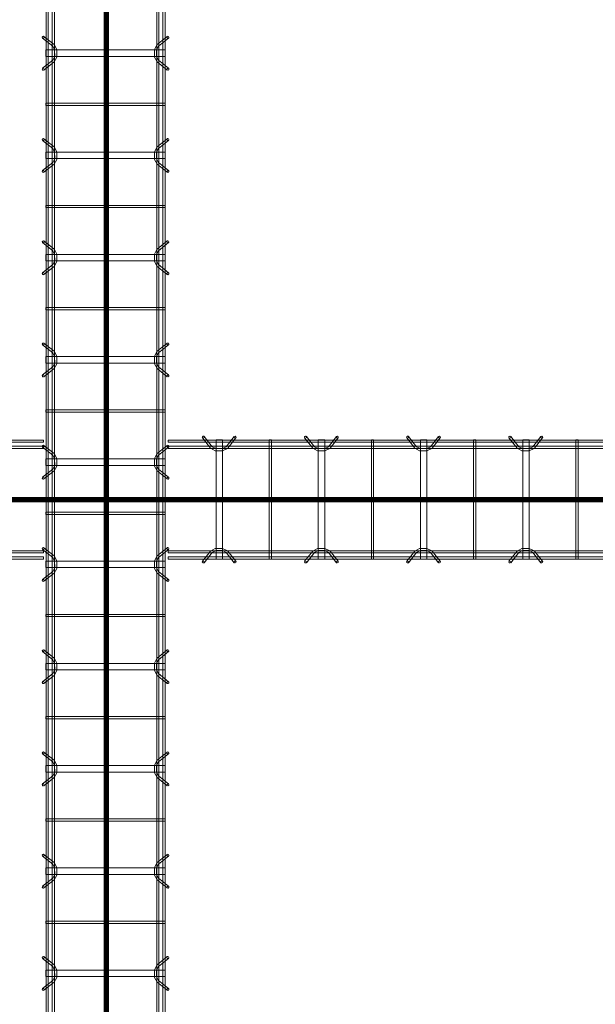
# Model space of a CAD drawing. Header units: inches. Extents: x -4136 to 1945, y -6639 to 12387.
# Tile 496 of 656: x -2069 to -2001, y 11068 to 11183. Entities that reach past the tile are written whole.
import ezdxf

# ---------------------------------------------------------------- set-up
doc = ezdxf.new("R2010")
doc.units = ezdxf.units.IN
doc.header["$MEASUREMENT"] = 0
doc.layers.add('A-GENM', color=7, linetype='Continuous', lineweight=9)
doc.layers.add('S-BEAM', color=7, linetype='Continuous', lineweight=9)

# ---------------------------------------------------------------- blocks, each defined once
blk = doc.blocks.new('Dowel bar assembly - Dowel bar assembly-669756-SLAB ON GROUND JOINTS')
at = {"layer": 'S-BEAM', "color": 253, "true_color": 0xaaaaaa}
for p, q in [((1169.18, 1.19), (1168.23, 2.39)), ((1171.76, 2.39), (1170.81, 1.19)), ((1181.18, 1.19), (1180.23, 2.39)), ((1183.76, 2.39), (1182.81, 1.19)), ((1193.18, 1.19), (1192.23, 2.39)), ((1195.76, 2.39), (1194.81, 1.19)), ((1205.18, 1.19), (1204.23, 2.39)), ((1207.76, 2.39), (1206.81, 1.19)), ((1217.18, 1.19), (1216.23, 2.39)), ((1219.76, 2.39), (1218.81, 1.19)), ((1229.18, 1.19), (1228.23, 2.39)), ((1231.76, 2.39), (1230.81, 1.19)), ((1241.18, 1.19), (1240.23, 2.39)), ((1243.76, 2.39), (1242.81, 1.19)), ((1253.18, 1.19), (1252.23, 2.39)), ((1255.76, 2.39), (1254.81, 1.19)), ((1265.18, 1.19), (1264.23, 2.39)), ((1267.76, 2.39), (1266.81, 1.19)), ((1277.18, 1.19), (1276.23, 2.39)), ((1279.76, 2.39), (1278.81, 1.19)), ((2175, 1.98), (0, 1.98)), ((0, 1.72), (2175, 1.72)), ((2175, 1.25), (0, 1.25)), ((1168.02, 2.23), (1168.97, 1.03)), ((1169.62, 1.99), (1169.62, -12.01)), ((1170.38, 1.99), (1169.62, 1.99)), ((1169.62, 1.99), (1170.38, 1.99)), ((1170.38, -12.01), (1170.38, 1.99)), ((1171.01, 1.03), (1171.96, 2.23)), ((1175.87, 1.99), (1175.87, -12.01)), ((1176.13, 1.99), (1175.87, 1.99)), ((1175.87, 1.99), (1176.13, 1.99)), ((1176.13, -12.01), (1176.13, 1.99)), ((1180.02, 2.23), (1180.97, 1.03)), ((1181.62, 1.99), (1181.62, -12.01)), ((1182.38, 1.99), (1181.62, 1.99)), ((1181.62, 1.99), (1182.38, 1.99)), ((1182.38, -12.01), (1182.38, 1.99)), ((1183.01, 1.03), (1183.96, 2.23)), ((1187.87, 1.99), (1187.87, -12.01)), ((1188.13, 1.99), (1187.87, 1.99)), ((1187.87, 1.99), (1188.13, 1.99)), ((1188.13, -12.01), (1188.13, 1.99)), ((1192.02, 2.23), (1192.97, 1.03)), ((1193.62, 1.99), (1193.62, -12.01)), ((1194.38, 1.99), (1193.62, 1.99)), ((1193.62, 1.99), (1194.38, 1.99)), ((1194.38, -12.01), (1194.38, 1.99)), ((1195.01, 1.03), (1195.96, 2.23)), ((1199.87, 1.99), (1199.87, -12.01)), ((1200.13, 1.99), (1199.87, 1.99)), ((1199.87, 1.99), (1200.13, 1.99)), ((1200.13, -12.01), (1200.13, 1.99)), ((1204.02, 2.23), (1204.97, 1.03)), ((1205.62, 1.99), (1205.62, -12.01)), ((1206.38, 1.99), (1205.62, 1.99)), ((1205.62, 1.99), (1206.38, 1.99)), ((1206.38, -12.01), (1206.38, 1.99)), ((1207.01, 1.03), (1207.96, 2.23)), ((1211.87, 1.99), (1211.87, -12.01)), ((1212.13, 1.99), (1211.87, 1.99)), ((1211.87, 1.99), (1212.13, 1.99)), ((1212.13, -12.01), (1212.13, 1.99)), ((1216.02, 2.23), (1216.97, 1.03)), ((1217.62, 1.99), (1217.62, -12.01)), ((1218.38, 1.99), (1217.62, 1.99)), ((1217.62, 1.99), (1218.38, 1.99)), ((1218.38, -12.01), (1218.38, 1.99)), ((1219.01, 1.03), (1219.96, 2.23)), ((1223.87, 1.99), (1223.87, -12.01)), ((1224.13, 1.99), (1223.87, 1.99)), ((1223.87, 1.99), (1224.13, 1.99)), ((1224.13, -12.01), (1224.13, 1.99)), ((1228.02, 2.23), (1228.97, 1.03)), ((1229.62, 1.99), (1229.62, -12.01)), ((1230.38, 1.99), (1229.62, 1.99)), ((1229.62, 1.99), (1230.38, 1.99)), ((1230.38, -12.01), (1230.38, 1.99)), ((1231.01, 1.03), (1231.96, 2.23)), ((1235.87, 1.99), (1235.87, -12.01)), ((1236.13, 1.99), (1235.87, 1.99)), ((1235.87, 1.99), (1236.13, 1.99)), ((1236.13, -12.01), (1236.13, 1.99)), ((1240.02, 2.23), (1240.97, 1.03)), ((1241.62, 1.99), (1241.62, -12.01)), ((1242.38, 1.99), (1241.62, 1.99)), ((1241.62, 1.99), (1242.38, 1.99)), ((1242.38, -12.01), (1242.38, 1.99)), ((1243.01, 1.03), (1243.96, 2.23)), ((1247.87, 1.99), (1247.87, -12.01)), ((1248.13, 1.99), (1247.87, 1.99)), ((1247.87, 1.99), (1248.13, 1.99)), ((1248.13, -12.01), (1248.13, 1.99)), ((1252.02, 2.23), (1252.97, 1.03)), ((1253.62, 1.99), (1253.62, -12.01)), ((1254.38, 1.99), (1253.62, 1.99)), ((1253.62, 1.99), (1254.38, 1.99)), ((1254.38, -12.01), (1254.38, 1.99)), ((1255.01, 1.03), (1255.96, 2.23)), ((1259.87, 1.99), (1259.87, -12.01)), ((1260.13, 1.99), (1259.87, 1.99)), ((1259.87, 1.99), (1260.13, 1.99)), ((1260.13, -12.01), (1260.13, 1.99)), ((1264.02, 2.23), (1264.97, 1.03)), ((1265.62, 1.99), (1265.62, -12.01)), ((1266.38, 1.99), (1265.62, 1.99)), ((1265.62, 1.99), (1266.38, 1.99)), ((1266.38, -12.01), (1266.38, 1.99)), ((1267.01, 1.03), (1267.96, 2.23)), ((1271.87, 1.99), (1271.87, -12.01)), ((1272.13, 1.99), (1271.87, 1.99)), ((1271.87, 1.99), (1272.13, 1.99)), ((1272.13, -12.01), (1272.13, 1.99)), ((1276.02, 2.23), (1276.97, 1.03)), ((1277.62, 1.99), (1277.62, -12.01)), ((1278.38, 1.99), (1277.62, 1.99)), ((1277.62, 1.99), (1278.38, 1.99)), ((1278.38, -12.01), (1278.38, 1.99)), ((1279.01, 1.03), (1279.96, 2.23)), ((0, 0.99), (2175, 0.99)), ((2175, -11.01), (0, -11.01)), ((0, -11.27), (2175, -11.27)), ((1168.97, -11.05), (1168.02, -12.25)), ((1168.23, -12.41), (1169.18, -11.21)), ((1170.81, -11.21), (1171.76, -12.41)), ((1171.96, -12.25), (1171.01, -11.05)), ((1180.97, -11.05), (1180.02, -12.25)), ((1180.23, -12.41), (1181.18, -11.21)), ((1182.81, -11.21), (1183.76, -12.41)), ((1183.96, -12.25), (1183.01, -11.05)), ((1192.97, -11.05), (1192.02, -12.25)), ((1192.23, -12.41), (1193.18, -11.21)), ((1194.81, -11.21), (1195.76, -12.41)), ((1195.96, -12.25), (1195.01, -11.05)), ((1204.97, -11.05), (1204.02, -12.25)), ((1204.23, -12.41), (1205.18, -11.21)), ((1206.81, -11.21), (1207.76, -12.41)), ((1207.96, -12.25), (1207.01, -11.05)), ((1216.97, -11.05), (1216.02, -12.25)), ((1216.23, -12.41), (1217.18, -11.21)), ((1218.81, -11.21), (1219.76, -12.41)), ((1219.96, -12.25), (1219.01, -11.05)), ((1228.97, -11.05), (1228.02, -12.25)), ((1228.23, -12.41), (1229.18, -11.21)), ((1230.81, -11.21), (1231.76, -12.41)), ((1231.96, -12.25), (1231.01, -11.05)), ((1240.97, -11.05), (1240.02, -12.25)), ((1240.23, -12.41), (1241.18, -11.21)), ((1242.81, -11.21), (1243.76, -12.41)), ((1243.96, -12.25), (1243.01, -11.05)), ((1252.97, -11.05), (1252.02, -12.25)), ((1252.23, -12.41), (1253.18, -11.21)), ((1254.81, -11.21), (1255.76, -12.41)), ((1255.96, -12.25), (1255.01, -11.05)), ((1264.97, -11.05), (1264.02, -12.25)), ((1264.23, -12.41), (1265.18, -11.21)), ((1266.81, -11.21), (1267.76, -12.41)), ((1267.96, -12.25), (1267.01, -11.05)), ((1276.97, -11.05), (1276.02, -12.25)), ((1276.23, -12.41), (1277.18, -11.21)), ((1278.81, -11.21), (1279.76, -12.41)), ((1279.96, -12.25), (1279.01, -11.05)), ((2175, -11.74), (0, -11.74)), ((0, -12), (2175, -12)), ((1170.38, -12.01), (1169.62, -12.01)), ((1169.62, -12.01), (1170.38, -12.01)), ((1176.13, -12.01), (1175.87, -12.01)), ((1175.87, -12.01), (1176.13, -12.01)), ((1182.38, -12.01), (1181.62, -12.01)), ((1181.62, -12.01), (1182.38, -12.01)), ((1188.13, -12.01), (1187.87, -12.01)), ((1187.87, -12.01), (1188.13, -12.01)), ((1194.38, -12.01), (1193.62, -12.01)), ((1193.62, -12.01), (1194.38, -12.01)), ((1200.13, -12.01), (1199.87, -12.01)), ((1199.87, -12.01), (1200.13, -12.01)), ((1206.38, -12.01), (1205.62, -12.01)), ((1205.62, -12.01), (1206.38, -12.01)), ((1212.13, -12.01), (1211.87, -12.01)), ((1211.87, -12.01), (1212.13, -12.01)), ((1218.38, -12.01), (1217.62, -12.01)), ((1217.62, -12.01), (1218.38, -12.01)), ((1224.13, -12.01), (1223.87, -12.01)), ((1223.87, -12.01), (1224.13, -12.01)), ((1230.38, -12.01), (1229.62, -12.01)), ((1229.62, -12.01), (1230.38, -12.01)), ((1236.13, -12.01), (1235.87, -12.01)), ((1235.87, -12.01), (1236.13, -12.01)), ((1242.38, -12.01), (1241.62, -12.01)), ((1241.62, -12.01), (1242.38, -12.01)), ((1248.13, -12.01), (1247.87, -12.01)), ((1247.87, -12.01), (1248.13, -12.01)), ((1254.38, -12.01), (1253.62, -12.01)), ((1253.62, -12.01), (1254.38, -12.01)), ((1260.13, -12.01), (1259.87, -12.01)), ((1259.87, -12.01), (1260.13, -12.01)), ((1266.38, -12.01), (1265.62, -12.01)), ((1265.62, -12.01), (1266.38, -12.01)), ((1272.13, -12.01), (1271.87, -12.01)), ((1271.87, -12.01), (1272.13, -12.01)), ((1278.38, -12.01), (1277.62, -12.01)), ((1277.62, -12.01), (1278.38, -12.01))]:
    blk.add_line(p, q, dxfattribs=at)
at = {"layer": 'S-BEAM', "color": 253, "true_color": 0xaaaaaa, "flags": 128}
for points in [[(1169.18, 1.19), (1169.62, 0.97), (1170.38, 0.98), (1170.81, 1.19)], [(1181.18, 1.19), (1181.62, 0.97), (1182.38, 0.98), (1182.81, 1.19)], [(1193.18, 1.19), (1193.62, 0.97), (1194.38, 0.98), (1194.81, 1.19)], [(1205.18, 1.19), (1205.62, 0.97), (1206.38, 0.98), (1206.81, 1.19)], [(1217.18, 1.19), (1217.62, 0.97), (1218.38, 0.98), (1218.81, 1.19)], [(1229.18, 1.19), (1229.62, 0.97), (1230.38, 0.98), (1230.81, 1.19)], [(1241.18, 1.19), (1241.62, 0.97), (1242.38, 0.98), (1242.81, 1.19)], [(1253.18, 1.19), (1253.62, 0.97), (1254.38, 0.98), (1254.81, 1.19)], [(1265.18, 1.19), (1265.62, 0.97), (1266.38, 0.98), (1266.81, 1.19)], [(1277.18, 1.19), (1277.62, 0.97), (1278.38, 0.98), (1278.81, 1.19)], [(1168.97, 1.03), (1169.53, 0.73), (1170.39, 0.72), (1170.97, 0.99), (1171.01, 1.03)], [(1180.97, 1.03), (1181.53, 0.73), (1182.39, 0.72), (1182.97, 0.99), (1183.01, 1.03)], [(1192.97, 1.03), (1193.53, 0.73), (1194.39, 0.72), (1194.97, 0.99), (1195.01, 1.03)], [(1204.97, 1.03), (1205.53, 0.73), (1206.39, 0.72), (1206.97, 0.99), (1207.01, 1.03)], [(1216.97, 1.03), (1217.53, 0.73), (1218.39, 0.72), (1218.97, 0.99), (1219.01, 1.03)], [(1228.97, 1.03), (1229.53, 0.73), (1230.39, 0.72), (1230.97, 0.99), (1231.01, 1.03)], [(1240.97, 1.03), (1241.53, 0.73), (1242.39, 0.72), (1242.97, 0.99), (1243.01, 1.03)], [(1252.97, 1.03), (1253.53, 0.73), (1254.39, 0.72), (1254.97, 0.99), (1255.01, 1.03)], [(1264.97, 1.03), (1265.53, 0.73), (1266.39, 0.72), (1266.97, 0.99), (1267.01, 1.03)], [(1276.97, 1.03), (1277.53, 0.73), (1278.39, 0.72), (1278.97, 0.99), (1279.01, 1.03)], [(1168.97, -11.05), (1169.53, -10.75), (1170.39, -10.74), (1170.97, -11.01), (1171.01, -11.05)], [(1169.18, -11.21), (1169.62, -10.99), (1170.38, -11), (1170.81, -11.21)], [(1180.97, -11.05), (1181.53, -10.75), (1182.39, -10.74), (1182.97, -11.01), (1183.01, -11.05)], [(1181.18, -11.21), (1181.62, -10.99), (1182.38, -11), (1182.81, -11.21)], [(1192.97, -11.05), (1193.53, -10.75), (1194.39, -10.74), (1194.97, -11.01), (1195.01, -11.05)], [(1193.18, -11.21), (1193.62, -10.99), (1194.38, -11), (1194.81, -11.21)], [(1204.97, -11.05), (1205.53, -10.75), (1206.39, -10.74), (1206.97, -11.01), (1207.01, -11.05)], [(1205.18, -11.21), (1205.62, -10.99), (1206.38, -11), (1206.81, -11.21)], [(1216.97, -11.05), (1217.53, -10.75), (1218.39, -10.74), (1218.97, -11.01), (1219.01, -11.05)], [(1217.18, -11.21), (1217.62, -10.99), (1218.38, -11), (1218.81, -11.21)], [(1228.97, -11.05), (1229.53, -10.75), (1230.39, -10.74), (1230.97, -11.01), (1231.01, -11.05)], [(1229.18, -11.21), (1229.62, -10.99), (1230.38, -11), (1230.81, -11.21)], [(1240.97, -11.05), (1241.53, -10.75), (1242.39, -10.74), (1242.97, -11.01), (1243.01, -11.05)], [(1241.18, -11.21), (1241.62, -10.99), (1242.38, -11), (1242.81, -11.21)], [(1252.97, -11.05), (1253.53, -10.75), (1254.39, -10.74), (1254.97, -11.01), (1255.01, -11.05)], [(1253.18, -11.21), (1253.62, -10.99), (1254.38, -11), (1254.81, -11.21)], [(1264.97, -11.05), (1265.53, -10.75), (1266.39, -10.74), (1266.97, -11.01), (1267.01, -11.05)], [(1265.18, -11.21), (1265.62, -10.99), (1266.38, -11), (1266.81, -11.21)], [(1276.97, -11.05), (1277.53, -10.75), (1278.39, -10.74), (1278.97, -11.01), (1279.01, -11.05)], [(1277.18, -11.21), (1277.62, -10.99), (1278.38, -11), (1278.81, -11.21)]]:
    blk.add_lwpolyline(points, dxfattribs=at)
at = {"layer": 'S-BEAM', "color": 253, "true_color": 0xaaaaaa}
for centre, major_axis, start_param, end_param in [((1168.12, 2.31), (0.101, 0.08), 5.709265, 8.850858), ((1168.12, 2.31), (0.101, 0.08), 2.567673, 5.709265), ((1171.86, 2.31), (-0.101, 0.08), 3.715513, 6.857105), ((1171.86, 2.31), (-0.101, 0.08), 0.57392, 3.715513), ((1180.12, 2.31), (0.101, 0.08), 5.709265, 8.850858), ((1180.12, 2.31), (0.101, 0.08), 2.567673, 5.709265), ((1183.86, 2.31), (-0.101, 0.08), 3.715513, 6.857105), ((1183.86, 2.31), (-0.101, 0.08), 0.57392, 3.715513), ((1192.12, 2.31), (0.101, 0.08), 5.709265, 8.850858), ((1192.12, 2.31), (0.101, 0.08), 2.567673, 5.709265), ((1195.86, 2.31), (-0.101, 0.08), 3.715513, 6.857105), ((1195.86, 2.31), (-0.101, 0.08), 0.57392, 3.715513), ((1204.12, 2.31), (0.101, 0.08), 5.709265, 8.850858), ((1204.12, 2.31), (0.101, 0.08), 2.567673, 5.709265), ((1207.86, 2.31), (-0.101, 0.08), 3.715513, 6.857105), ((1207.86, 2.31), (-0.101, 0.08), 0.57392, 3.715513), ((1216.12, 2.31), (0.101, 0.08), 5.709265, 8.850858), ((1216.12, 2.31), (0.101, 0.08), 2.567673, 5.709265), ((1219.86, 2.31), (-0.101, 0.08), 3.715513, 6.857105), ((1219.86, 2.31), (-0.101, 0.08), 0.57392, 3.715513), ((1228.12, 2.31), (0.101, 0.08), 5.709265, 8.850858), ((1228.12, 2.31), (0.101, 0.08), 2.567673, 5.709265), ((1231.86, 2.31), (-0.101, 0.08), 3.715513, 6.857105), ((1231.86, 2.31), (-0.101, 0.08), 0.57392, 3.715513), ((1240.12, 2.31), (0.101, 0.08), 5.709265, 8.850858), ((1240.12, 2.31), (0.101, 0.08), 2.567673, 5.709265), ((1243.86, 2.31), (-0.101, 0.08), 3.715513, 6.857105), ((1243.86, 2.31), (-0.101, 0.08), 0.57392, 3.715513), ((1252.12, 2.31), (0.101, 0.08), 5.709265, 8.850858), ((1252.12, 2.31), (0.101, 0.08), 2.567673, 5.709265), ((1255.86, 2.31), (-0.101, 0.08), 3.715513, 6.857105), ((1255.86, 2.31), (-0.101, 0.08), 0.57392, 3.715513), ((1264.12, 2.31), (0.101, 0.08), 5.709265, 8.850858), ((1264.12, 2.31), (0.101, 0.08), 2.567673, 5.709265), ((1267.86, 2.31), (-0.101, 0.08), 3.715513, 6.857105), ((1267.86, 2.31), (-0.101, 0.08), 0.57392, 3.715513), ((1276.12, 2.31), (0.101, 0.08), 5.709265, 8.850858), ((1276.12, 2.31), (0.101, 0.08), 2.567673, 5.709265), ((1279.86, 2.31), (-0.101, 0.08), 3.715513, 6.857105), ((1279.86, 2.31), (-0.101, 0.08), 0.57392, 3.715513), ((1168.12, -12.33), (-0.101, 0.08), 3.715513, 6.857105), ((1168.12, -12.33), (-0.101, 0.08), 0.57392, 3.715513), ((1171.86, -12.33), (0.101, 0.08), 5.709265, 8.850858), ((1171.86, -12.33), (0.101, 0.08), 2.567673, 5.709265), ((1180.12, -12.33), (-0.101, 0.08), 3.715513, 6.857105), ((1180.12, -12.33), (-0.101, 0.08), 0.57392, 3.715513), ((1183.86, -12.33), (0.101, 0.08), 5.709265, 8.850858), ((1183.86, -12.33), (0.101, 0.08), 2.567673, 5.709265), ((1192.12, -12.33), (-0.101, 0.08), 3.715513, 6.857105), ((1192.12, -12.33), (-0.101, 0.08), 0.57392, 3.715513), ((1195.86, -12.33), (0.101, 0.08), 5.709265, 8.850858), ((1195.86, -12.33), (0.101, 0.08), 2.567673, 5.709265), ((1204.12, -12.33), (-0.101, 0.08), 3.715513, 6.857105), ((1204.12, -12.33), (-0.101, 0.08), 0.57392, 3.715513), ((1207.86, -12.33), (0.101, 0.08), 5.709265, 8.850858), ((1207.86, -12.33), (0.101, 0.08), 2.567673, 5.709265), ((1216.12, -12.33), (-0.101, 0.08), 3.715513, 6.857105), ((1216.12, -12.33), (-0.101, 0.08), 0.57392, 3.715513), ((1219.86, -12.33), (0.101, 0.08), 5.709265, 8.850858), ((1219.86, -12.33), (0.101, 0.08), 2.567673, 5.709265), ((1228.12, -12.33), (-0.101, 0.08), 3.715513, 6.857105), ((1228.12, -12.33), (-0.101, 0.08), 0.57392, 3.715513), ((1231.86, -12.33), (0.101, 0.08), 5.709265, 8.850858), ((1231.86, -12.33), (0.101, 0.08), 2.567673, 5.709265), ((1240.12, -12.33), (-0.101, 0.08), 3.715513, 6.857105), ((1240.12, -12.33), (-0.101, 0.08), 0.57392, 3.715513), ((1243.86, -12.33), (0.101, 0.08), 5.709265, 8.850858), ((1243.86, -12.33), (0.101, 0.08), 2.567673, 5.709265), ((1252.12, -12.33), (-0.101, 0.08), 3.715513, 6.857105), ((1252.12, -12.33), (-0.101, 0.08), 0.57392, 3.715513), ((1255.86, -12.33), (0.101, 0.08), 5.709265, 8.850858), ((1255.86, -12.33), (0.101, 0.08), 2.567673, 5.709265), ((1264.12, -12.33), (-0.101, 0.08), 3.715513, 6.857105), ((1264.12, -12.33), (-0.101, 0.08), 0.57392, 3.715513), ((1267.86, -12.33), (0.101, 0.08), 5.709265, 8.850858), ((1267.86, -12.33), (0.101, 0.08), 2.567673, 5.709265), ((1276.12, -12.33), (-0.101, 0.08), 3.715513, 6.857105), ((1276.12, -12.33), (-0.101, 0.08), 0.57392, 3.715513), ((1279.86, -12.33), (0.101, 0.08), 5.709265, 8.850858), ((1279.86, -12.33), (0.101, 0.08), 2.567673, 5.709265)]:
    blk.add_ellipse(centre, major_axis=major_axis, ratio=0.816528, start_param=start_param, end_param=end_param, dxfattribs=at)
blk = doc.blocks.new('Dowel bar assembly - Dowel bar assembly-674791-SLAB ON GROUND JOINTS')
at = {"layer": 'S-BEAM', "color": 253, "true_color": 0xaaaaaa}
for p, q in [((100.26, 1.98), (0, 1.98)), ((0, 1.72), (100.26, 1.72)), ((100.26, 1.25), (0, 1.25)), ((100.26, 1.98), (100.26, 1.72)), ((100.26, 1.72), (100.26, 1.98)), ((100.26, 0.99), (100.26, 1.25)), ((100.26, 1.25), (100.26, 0.99)), ((0, 0.99), (100.26, 0.99)), ((100.26, -11.01), (0, -11.01)), ((0, -11.27), (100.26, -11.27)), ((100.26, -11.27), (100.26, -11.01)), ((100.26, -11.01), (100.26, -11.27)), ((100.26, -11.74), (0, -11.74)), ((0, -12), (100.26, -12)), ((100.26, -12), (100.26, -11.74)), ((100.26, -11.74), (100.26, -12))]:
    blk.add_line(p, q, dxfattribs=at)
blk = doc.blocks.new('Dowel bar assembly - Dowel bar assembly-675810-SLAB ON GROUND JOINTS')
at = {"layer": 'S-BEAM', "color": 253, "true_color": 0xaaaaaa}
for p, q in [((5.18, 1.19), (4.23, 2.39)), ((7.76, 2.39), (6.81, 1.19)), ((17.18, 1.19), (16.23, 2.39)), ((19.76, 2.39), (18.81, 1.19)), ((29.18, 1.19), (28.23, 2.39)), ((31.76, 2.39), (30.81, 1.19)), ((41.18, 1.19), (40.23, 2.39)), ((43.76, 2.39), (42.81, 1.19)), ((107.5, 1.98), (0, 1.98)), ((0, 1.98), (0, 1.72)), ((0, 1.72), (0, 1.98)), ((0, 1.72), (107.5, 1.72)), ((107.5, 1.25), (0, 1.25)), ((0, 0.99), (0, 1.25)), ((0, 1.25), (0, 0.99)), ((4.02, 2.23), (4.97, 1.03)), ((5.63, 1.99), (5.63, -12.01)), ((6.38, 1.99), (5.63, 1.99)), ((5.63, 1.99), (6.38, 1.99)), ((6.38, -12.01), (6.38, 1.99)), ((7.01, 1.03), (7.96, 2.23)), ((11.87, 1.99), (11.87, -12.01)), ((12.13, 1.99), (11.87, 1.99)), ((11.87, 1.99), (12.13, 1.99)), ((12.13, -12.01), (12.13, 1.99)), ((16.02, 2.23), (16.97, 1.03)), ((17.63, 1.99), (17.63, -12.01)), ((18.38, 1.99), (17.63, 1.99)), ((17.63, 1.99), (18.38, 1.99)), ((18.38, -12.01), (18.38, 1.99)), ((19.01, 1.03), (19.96, 2.23)), ((23.87, 1.99), (23.87, -12.01)), ((24.13, 1.99), (23.87, 1.99)), ((23.87, 1.99), (24.13, 1.99)), ((24.13, -12.01), (24.13, 1.99)), ((28.02, 2.23), (28.97, 1.03)), ((29.63, 1.99), (29.63, -12.01)), ((30.38, 1.99), (29.63, 1.99)), ((29.63, 1.99), (30.38, 1.99)), ((30.38, -12.01), (30.38, 1.99)), ((31.01, 1.03), (31.96, 2.23)), ((35.87, 1.99), (35.87, -12.01)), ((36.13, 1.99), (35.87, 1.99)), ((35.87, 1.99), (36.13, 1.99)), ((36.13, -12.01), (36.13, 1.99)), ((40.02, 2.23), (40.97, 1.03)), ((41.63, 1.99), (41.63, -12.01)), ((42.38, 1.99), (41.63, 1.99)), ((41.63, 1.99), (42.38, 1.99)), ((42.38, -12.01), (42.38, 1.99)), ((43.01, 1.03), (43.96, 2.23)), ((47.87, 1.99), (47.87, -12.01)), ((48.13, 1.99), (47.87, 1.99)), ((47.87, 1.99), (48.13, 1.99)), ((48.13, -12.01), (48.13, 1.99)), ((0, 0.99), (107.5, 0.99)), ((107.5, -11.01), (0, -11.01)), ((0, -11.27), (0, -11.01)), ((0, -11.01), (0, -11.27)), ((0, -11.27), (107.5, -11.27)), ((4.97, -11.05), (4.02, -12.25)), ((4.23, -12.41), (5.18, -11.21)), ((6.81, -11.21), (7.76, -12.41)), ((7.96, -12.25), (7.01, -11.05)), ((16.97, -11.05), (16.02, -12.25)), ((16.23, -12.41), (17.18, -11.21)), ((18.81, -11.21), (19.76, -12.41)), ((19.96, -12.25), (19.01, -11.05)), ((28.97, -11.05), (28.02, -12.25)), ((28.23, -12.41), (29.18, -11.21)), ((30.81, -11.21), (31.76, -12.41)), ((31.96, -12.25), (31.01, -11.05)), ((40.97, -11.05), (40.02, -12.25)), ((40.23, -12.41), (41.18, -11.21)), ((42.81, -11.21), (43.76, -12.41)), ((43.96, -12.25), (43.01, -11.05)), ((107.5, -11.74), (0, -11.74)), ((0, -12), (0, -11.74)), ((0, -11.74), (0, -12)), ((0, -12), (107.5, -12)), ((6.38, -12.01), (5.63, -12.01)), ((5.63, -12.01), (6.38, -12.01)), ((12.13, -12.01), (11.87, -12.01)), ((11.87, -12.01), (12.13, -12.01)), ((18.38, -12.01), (17.63, -12.01)), ((17.63, -12.01), (18.38, -12.01)), ((24.13, -12.01), (23.87, -12.01)), ((23.87, -12.01), (24.13, -12.01)), ((30.38, -12.01), (29.63, -12.01)), ((29.63, -12.01), (30.38, -12.01)), ((36.13, -12.01), (35.87, -12.01)), ((35.87, -12.01), (36.13, -12.01)), ((42.38, -12.01), (41.63, -12.01)), ((41.63, -12.01), (42.38, -12.01)), ((48.13, -12.01), (47.87, -12.01)), ((47.87, -12.01), (48.13, -12.01))]:
    blk.add_line(p, q, dxfattribs=at)
at = {"layer": 'S-BEAM', "color": 253, "true_color": 0xaaaaaa, "flags": 128}
for points in [[(5.18, 1.19), (5.62, 0.97), (6.38, 0.98), (6.81, 1.19)], [(17.18, 1.19), (17.62, 0.97), (18.38, 0.98), (18.81, 1.19)], [(29.18, 1.19), (29.62, 0.97), (30.38, 0.98), (30.81, 1.19)], [(41.18, 1.19), (41.62, 0.97), (42.38, 0.98), (42.81, 1.19)], [(4.97, 1.03), (5.53, 0.73), (6.39, 0.72), (6.97, 0.99), (7.01, 1.03)], [(16.97, 1.03), (17.53, 0.73), (18.39, 0.72), (18.97, 0.99), (19.01, 1.03)], [(28.97, 1.03), (29.53, 0.73), (30.39, 0.72), (30.97, 0.99), (31.01, 1.03)], [(40.97, 1.03), (41.53, 0.73), (42.39, 0.72), (42.97, 0.99), (43.01, 1.03)], [(4.97, -11.05), (5.53, -10.75), (6.39, -10.74), (6.97, -11.01), (7.01, -11.05)], [(5.18, -11.21), (5.62, -10.99), (6.38, -11), (6.81, -11.21)], [(16.97, -11.05), (17.53, -10.75), (18.39, -10.74), (18.97, -11.01), (19.01, -11.05)], [(17.18, -11.21), (17.62, -10.99), (18.38, -11), (18.81, -11.21)], [(28.97, -11.05), (29.53, -10.75), (30.39, -10.74), (30.97, -11.01), (31.01, -11.05)], [(29.18, -11.21), (29.62, -10.99), (30.38, -11), (30.81, -11.21)], [(40.97, -11.05), (41.53, -10.75), (42.39, -10.74), (42.97, -11.01), (43.01, -11.05)], [(41.18, -11.21), (41.62, -10.99), (42.38, -11), (42.81, -11.21)]]:
    blk.add_lwpolyline(points, dxfattribs=at)
at = {"layer": 'S-BEAM', "color": 253, "true_color": 0xaaaaaa}
for centre, major_axis, start_param, end_param in [((4.12, 2.31), (0.101, 0.08), 5.709265, 8.850858), ((4.12, 2.31), (0.101, 0.08), 2.567673, 5.709265), ((7.86, 2.31), (-0.101, 0.08), 3.715513, 6.857105), ((7.86, 2.31), (-0.101, 0.08), 0.57392, 3.715513), ((16.12, 2.31), (0.101, 0.08), 5.709265, 8.850858), ((16.12, 2.31), (0.101, 0.08), 2.567673, 5.709265), ((19.86, 2.31), (-0.101, 0.08), 3.715513, 6.857105), ((19.86, 2.31), (-0.101, 0.08), 0.57392, 3.715513), ((28.12, 2.31), (0.101, 0.08), 5.709265, 8.850858), ((28.12, 2.31), (0.101, 0.08), 2.567673, 5.709265), ((31.86, 2.31), (-0.101, 0.08), 3.715513, 6.857105), ((31.86, 2.31), (-0.101, 0.08), 0.57392, 3.715513), ((40.12, 2.31), (0.101, 0.08), 5.709265, 8.850858), ((40.12, 2.31), (0.101, 0.08), 2.567673, 5.709265), ((43.86, 2.31), (-0.101, 0.08), 3.715513, 6.857105), ((43.86, 2.31), (-0.101, 0.08), 0.57392, 3.715513), ((4.12, -12.33), (-0.101, 0.08), 3.715513, 6.857105), ((4.12, -12.33), (-0.101, 0.08), 0.57392, 3.715513), ((7.86, -12.33), (0.101, 0.08), 5.709265, 8.850858), ((7.86, -12.33), (0.101, 0.08), 2.567673, 5.709265), ((16.12, -12.33), (-0.101, 0.08), 3.715513, 6.857105), ((16.12, -12.33), (-0.101, 0.08), 0.57392, 3.715513), ((19.86, -12.33), (0.101, 0.08), 5.709265, 8.850858), ((19.86, -12.33), (0.101, 0.08), 2.567673, 5.709265), ((28.12, -12.33), (-0.101, 0.08), 3.715513, 6.857105), ((28.12, -12.33), (-0.101, 0.08), 0.57392, 3.715513), ((31.86, -12.33), (0.101, 0.08), 5.709265, 8.850858), ((31.86, -12.33), (0.101, 0.08), 2.567673, 5.709265), ((40.12, -12.33), (-0.101, 0.08), 3.715513, 6.857105), ((40.12, -12.33), (-0.101, 0.08), 0.57392, 3.715513), ((43.86, -12.33), (0.101, 0.08), 5.709265, 8.850858), ((43.86, -12.33), (0.101, 0.08), 2.567673, 5.709265)]:
    blk.add_ellipse(centre, major_axis=major_axis, ratio=0.816528, start_param=start_param, end_param=end_param, dxfattribs=at)

msp = doc.modelspace()

# ---------------------------------------------------------------- hatches: boundary and pattern name
at = {"layer": 'A-GENM', "true_color": 0x0000ff}
for points in [[(-2058.15717, 12077.1894), (-2058.15717, 12076.87444), (-2058.15717, 9901.50436), (-2058.15717, 9901.1894), (-2058.58036, 9901.1894), (-2058.58036, 9901.50436), (-2058.58036, 12076.87444), (-2058.58036, 12077.1894)], [(-2058.52059, 9901.1894), (-2058.52059, 9901.50436), (-2058.52059, 12076.87444), (-2058.52059, 12077.1894), (-2058.12689, 12077.1894), (-2058.12689, 12076.87444), (-2058.12689, 9901.50436), (-2058.12689, 9901.1894)], [(-2058.15869, 12077.1894), (-2058.15869, 12076.87444), (-2058.15869, 9901.50436), (-2058.15869, 9901.1894), (-2058.50273, 9901.1894), (-2058.50273, 9901.50436), (-2058.50273, 12076.87444), (-2058.50273, 12077.1894)], [(-2058.07181, 12077.1894), (-2058.07181, 12076.87444), (-2058.07181, 9901.50436), (-2058.07181, 9901.1894), (-2058.49348, 9901.1894), (-2058.49348, 9901.50436), (-2058.49348, 12076.87444), (-2058.49348, 12077.1894)], [(-2058.2803, 12077.1894), (-2058.2803, 12076.87444), (-2058.2803, 9901.50436), (-2058.2803, 9901.1894), (-2058.36718, 9901.1894), (-2058.36718, 9901.50436), (-2058.36718, 12076.87444), (-2058.36718, 12077.1894)], [(-2058.07029, 12077.1894), (-2058.07029, 12076.87444), (-2058.07029, 9901.50436), (-2058.07029, 9901.1894), (-2058.2803, 9901.1894), (-2058.2803, 9901.50436), (-2058.2803, 12076.87444), (-2058.2803, 12077.1894)], [(-3819.32374, 11127.35951), (-3819.00878, 11127.35951), (-1943.6387, 11127.35951), (-1943.32374, 11127.35951), (-1943.13624, 11127.35951), (-1943.13624, 11127.1495), (-1943.32374, 11127.1495), (-1943.6387, 11127.1495), (-3819.00878, 11127.1495), (-3819.32374, 11127.1495)], [(-3819.32374, 11127.35799), (-3819.00878, 11127.35799), (-1943.6387, 11127.35799), (-1943.32374, 11127.35799), (-1943.13624, 11127.35799), (-1943.13624, 11126.93632), (-1943.32374, 11126.93632), (-1943.6387, 11126.93632), (-3819.00878, 11126.93632), (-3819.32374, 11126.93632)], [(-1943.13624, 11126.90921), (-1943.32374, 11126.90921), (-1943.6387, 11126.90921), (-3819.00878, 11126.90921), (-3819.32374, 11126.90921), (-3819.32374, 11127.30291), (-3819.00878, 11127.30291), (-1943.6387, 11127.30291), (-1943.32374, 11127.30291), (-1943.13624, 11127.30291)], [(-3819.32374, 11127.27263), (-3819.00878, 11127.27263), (-1943.6387, 11127.27263), (-1943.32374, 11127.27263), (-1943.13624, 11127.27263), (-1943.13624, 11126.84944), (-1943.32374, 11126.84944), (-1943.6387, 11126.84944), (-3819.00878, 11126.84944), (-3819.32374, 11126.84944)], [(-3819.32374, 11127.27111), (-3819.00878, 11127.27111), (-1943.6387, 11127.27111), (-1943.32374, 11127.27111), (-1943.13624, 11127.27111), (-1943.13624, 11126.92707), (-1943.32374, 11126.92707), (-1943.6387, 11126.92707), (-3819.00878, 11126.92707), (-3819.32374, 11126.92707)], [(-3819.32374, 11127.1495), (-3819.00878, 11127.1495), (-1943.6387, 11127.1495), (-1943.32374, 11127.1495), (-1943.13624, 11127.1495), (-1943.13624, 11127.06262), (-1943.32374, 11127.06262), (-1943.6387, 11127.06262), (-3819.00878, 11127.06262), (-3819.32374, 11127.06262)]]:
    msp.add_hatch(color=5, dxfattribs=at).paths.add_polyline_path(points, flags=0)

# ---------------------------------------------------------------- linework, layer by layer
at = {"layer": 'A-GENM', "color": 5, "true_color": 0x0000ff}
for p, q in [((-2058.58036, 9901.50436), (-2058.58036, 12076.87444)), ((-2058.52059, 12076.87444), (-2058.52059, 9901.50436)), ((-2058.52059, 12076.87444), (-2058.52059, 9901.50436)), ((-2058.50273, 12076.87444), (-2058.50273, 9901.50436)), ((-2058.49348, 9901.50436), (-2058.49348, 12076.87444)), ((-2058.48122, 9901.50436), (-2058.48122, 12076.87444)), ((-2058.48122, 12076.87444), (-2058.48122, 9901.50436)), ((-2058.41585, 9901.50436), (-2058.41585, 12076.87444)), ((-2058.36718, 9901.50436), (-2058.36718, 12076.87444)), ((-2058.2803, 12076.87444), (-2058.2803, 9901.50436)), ((-2058.16626, 9901.50436), (-2058.16626, 12076.87444)), ((-2058.16626, 9901.50436), (-2058.16626, 12076.87444)), ((-2058.15869, 9901.50436), (-2058.15869, 12076.87444)), ((-2058.15717, 9901.50436), (-2058.15717, 12076.87444)), ((-2058.12689, 12076.87444), (-2058.12689, 9901.50436)), ((-2058.12689, 12076.87444), (-2058.12689, 9901.50436)), ((-2058.07181, 9901.50436), (-2058.07181, 12076.87444)), ((-2058.07029, 9901.50436), (-2058.07029, 12076.87444)), ((-1943.6387, 11127.35951), (-3819.00878, 11127.35951)), ((-1943.6387, 11127.35799), (-3819.00878, 11127.35799)), ((-3819.00878, 11127.30291), (-1943.6387, 11127.30291)), ((-3819.00878, 11127.30291), (-1943.6387, 11127.30291)), ((-1943.6387, 11127.27263), (-3819.00878, 11127.27263)), ((-1943.6387, 11127.27111), (-3819.00878, 11127.27111)), ((-1943.6387, 11127.26354), (-3819.00878, 11127.26354)), ((-1943.6387, 11127.26354), (-3819.00878, 11127.26354)), ((-3819.00878, 11127.1495), (-1943.6387, 11127.1495)), ((-1943.6387, 11127.06262), (-3819.00878, 11127.06262)), ((-1943.6387, 11127.01395), (-3819.00878, 11127.01395)), ((-1943.6387, 11126.94858), (-3819.00878, 11126.94858)), ((-3819.00878, 11126.94858), (-1943.6387, 11126.94858)), ((-1943.6387, 11126.93632), (-3819.00878, 11126.93632)), ((-3819.00878, 11126.92707), (-1943.6387, 11126.92707)), ((-3819.00878, 11126.90921), (-1943.6387, 11126.90921)), ((-3819.00878, 11126.90921), (-1943.6387, 11126.90921)), ((-1943.6387, 11126.84944), (-3819.00878, 11126.84944))]:
    msp.add_line(p, q, dxfattribs=at)

# ---------------------------------------------------------------- block references
at = {"layer": 'S-BEAM', "color": 253, "true_color": 0xaaaaaa, "rotation": 89.99999999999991}
msp.add_blockref('Dowel bar assembly - Dowel bar assembly-669756-SLAB ON GROUND JOINTS', (-2063.43092, 9901.50636), dxfattribs=at)
at = {"layer": 'S-BEAM', "color": 253, "true_color": 0xaaaaaa}
for name, p in [('Dowel bar assembly - Dowel bar assembly-674791-SLAB ON GROUND JOINTS', (-2165.98094, 11132.11625)), ('Dowel bar assembly - Dowel bar assembly-675810-SLAB ON GROUND JOINTS', (-2051.0767, 11132.11625))]:
    msp.add_blockref(name, p, dxfattribs=at)

doc.saveas('drawing.dxf')
